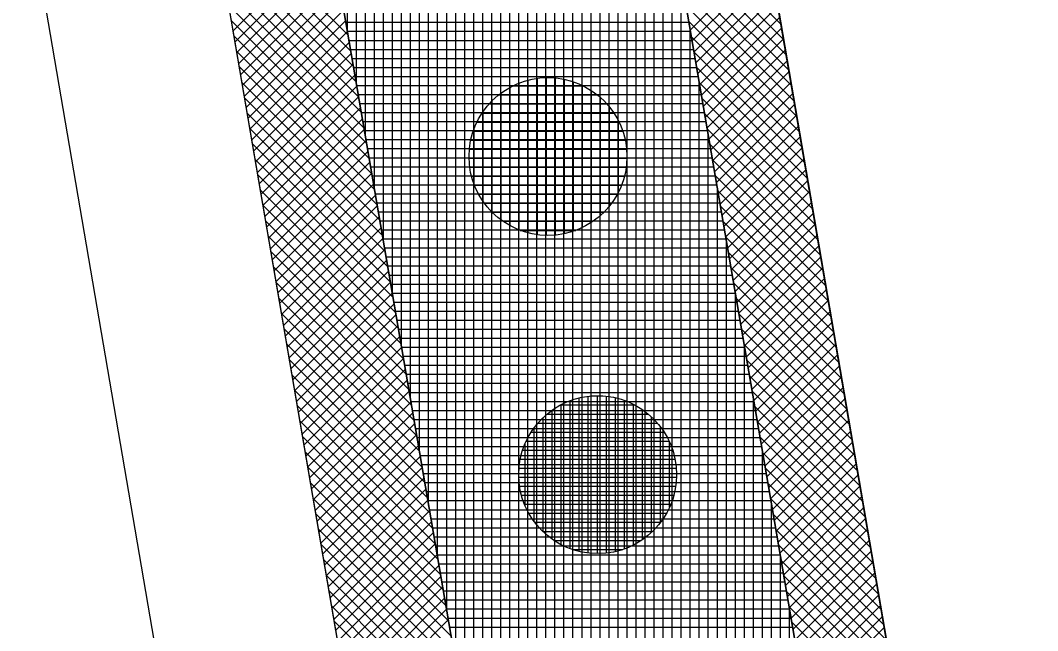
# Model space of a CAD drawing. Extents: x -565346 to -564154, y -1097386 to -1095620.
# Drawn here: x -564193.58 to -564171.03, y -1096282.39 to -1096268.87 of the extents above; entities that cross this region are included whole.
import ezdxf

# ---------------------------------------------------------------- set-up
doc = ezdxf.new("R2010")
doc.units = 0
for name, color, linetype in [('Vrstva 1', 7, 'Continuous'), ('Vrstva 13', 7, 'Continuous'), ('Vrstva 41', 7, 'Continuous'), ('Vrstva 42', 7, 'Continuous'), ('Vrstva 43', 7, 'Continuous'), ('Vrstva 44', 7, 'Continuous')]:
    doc.layers.add(name, color=color, linetype=linetype)

msp = doc.modelspace()

# ---------------------------------------------------------------- linework, layer by layer
at = {"layer": 'Vrstva 1'}
for p, q in [((-564189.19, -1096267.23), (-564183.37, -1096301.17)), ((-564187.49, -1096300.83), (-564193.07, -1096268.27))]:
    msp.add_line(p, q, dxfattribs=at)
at = {"layer": 'Vrstva 13'}
msp.add_line((-564177.55, -1096264.11), (-564171.03, -1096302.15), dxfattribs=at)
at = {"layer": 'Vrstva 41'}
for points in [[(-564215.226, -1096425.104), (-564213.26, -1096425.74), (-564190.01, -1096357.19), (-564171.03, -1096302.15), (-564177.55, -1096264.11), (-564190.98, -1096227.75), (-564194.264, -1096223.181), (-564195.888, -1096224.348), (-564192.762, -1096228.697), (-564179.49, -1096264.63), (-564173.087, -1096301.985)], [(-564225.11, -1096421.68), (-564222.748, -1096422.498), (-564180.797, -1096301.38), (-564186.765, -1096266.582), (-564199.442, -1096232.246), (-564201.974, -1096228.723), (-564204.005, -1096230.182), (-564201.67, -1096233.43), (-564189.19, -1096267.23), (-564183.37, -1096301.17)]]:
    msp.add_lwpolyline(points, close=True, dxfattribs=at)
at = {"layer": 'Vrstva 42'}
for p, q in [((-564189.72, -1096265.795), (-564186.316, -1096269.198)), ((-564189.554, -1096266.243), (-564186.258, -1096269.54)), ((-564179.169, -1096266.5), (-564176.721, -1096268.949)), ((-564189.389, -1096266.692), (-564186.199, -1096269.881)), ((-564179.111, -1096266.842), (-564176.662, -1096269.29)), ((-564186.703, -1096266.942), (-564188.868, -1096269.107)), ((-564189.223, -1096267.14), (-564186.141, -1096270.223)), ((-564186.662, -1096267.184), (-564188.827, -1096269.349)), ((-564179.052, -1096267.183), (-564176.604, -1096269.632)), ((-564176.995, -1096267.347), (-564178.727, -1096269.079)), ((-564189.143, -1096267.503), (-564186.082, -1096270.564)), ((-564186.62, -1096267.425), (-564188.785, -1096269.59)), ((-564178.994, -1096267.524), (-564176.545, -1096269.973)), ((-564186.579, -1096267.666), (-564188.744, -1096269.831)), ((-564176.954, -1096267.588), (-564178.686, -1096269.32)), ((-564189.085, -1096267.844), (-564186.024, -1096270.905)), ((-564186.538, -1096267.908), (-564188.703, -1096270.073)), ((-564178.935, -1096267.866), (-564176.487, -1096270.314)), ((-564176.912, -1096267.83), (-564178.645, -1096269.562)), ((-564189.026, -1096268.186), (-564185.965, -1096271.247)), ((-564186.496, -1096268.149), (-564188.661, -1096270.314)), ((-564178.877, -1096268.207), (-564176.428, -1096270.656)), ((-564176.871, -1096268.071), (-564178.603, -1096269.803)), ((-564186.455, -1096268.391), (-564188.62, -1096270.556)), ((-564176.83, -1096268.313), (-564178.562, -1096270.045)), ((-564188.968, -1096268.527), (-564185.906, -1096271.588)), ((-564186.413, -1096268.632), (-564188.578, -1096270.797)), ((-564178.818, -1096268.548), (-564176.37, -1096270.997)), ((-564176.788, -1096268.554), (-564178.52, -1096270.286)), ((-564188.909, -1096268.868), (-564185.848, -1096271.93)), ((-564186.372, -1096268.874), (-564188.537, -1096271.039)), ((-564178.76, -1096268.89), (-564176.311, -1096271.338)), ((-564176.747, -1096268.795), (-564178.479, -1096270.528)), ((-564186.331, -1096269.115), (-564188.496, -1096271.28)), ((-564176.706, -1096269.037), (-564178.438, -1096270.769)), ((-564188.851, -1096269.21), (-564185.789, -1096272.271)), ((-564186.289, -1096269.357), (-564188.454, -1096271.521)), ((-564178.701, -1096269.231), (-564176.253, -1096271.68)), ((-564176.664, -1096269.278), (-564178.396, -1096271.011)), ((-564188.792, -1096269.551), (-564185.731, -1096272.612)), ((-564186.248, -1096269.598), (-564188.413, -1096271.763)), ((-564178.643, -1096269.572), (-564176.194, -1096272.021)), ((-564176.623, -1096269.52), (-564178.355, -1096271.252)), ((-564176.581, -1096269.761), (-564178.314, -1096271.493)), ((-564188.733, -1096269.893), (-564185.672, -1096272.954)), ((-564186.206, -1096269.839), (-564188.371, -1096272.004)), ((-564178.584, -1096269.914), (-564176.136, -1096272.363)), ((-564176.54, -1096270.003), (-564178.272, -1096271.735)), ((-564188.675, -1096270.234), (-564185.614, -1096273.295)), ((-564186.165, -1096270.081), (-564188.33, -1096272.246)), ((-564178.526, -1096270.255), (-564176.077, -1096272.704)), ((-564176.499, -1096270.244), (-564178.231, -1096271.976)), ((-564186.124, -1096270.322), (-564188.288, -1096272.487)), ((-564176.457, -1096270.486), (-564178.189, -1096272.218)), ((-564188.616, -1096270.575), (-564185.555, -1096273.637)), ((-564186.082, -1096270.564), (-564188.247, -1096272.729)), ((-564178.467, -1096270.596), (-564176.019, -1096273.045)), ((-564176.416, -1096270.727), (-564178.148, -1096272.459)), ((-564188.558, -1096270.917), (-564185.497, -1096273.978)), ((-564186.041, -1096270.805), (-564188.206, -1096272.97)), ((-564178.409, -1096270.938), (-564175.96, -1096273.387)), ((-564185.999, -1096271.047), (-564188.164, -1096273.212)), ((-564176.374, -1096270.969), (-564178.107, -1096272.701)), ((-564188.499, -1096271.258), (-564185.438, -1096274.319)), ((-564185.958, -1096271.288), (-564188.123, -1096273.453)), ((-564178.35, -1096271.279), (-564175.902, -1096273.728)), ((-564176.333, -1096271.21), (-564178.065, -1096272.942)), ((-564188.441, -1096271.599), (-564185.379, -1096274.661)), ((-564185.916, -1096271.529), (-564188.081, -1096273.694)), ((-564178.292, -1096271.621), (-564175.843, -1096274.069)), ((-564176.292, -1096271.451), (-564178.024, -1096273.184)), ((-564185.875, -1096271.771), (-564188.04, -1096273.936)), ((-564176.25, -1096271.693), (-564177.982, -1096273.425)), ((-564188.382, -1096271.941), (-564185.321, -1096275.002)), ((-564185.834, -1096272.012), (-564187.999, -1096274.177)), ((-564178.233, -1096271.962), (-564175.784, -1096274.411)), ((-564176.209, -1096271.934), (-564177.941, -1096273.667)), ((-564188.324, -1096272.282), (-564185.262, -1096275.344)), ((-564185.792, -1096272.254), (-564187.957, -1096274.419)), ((-564178.175, -1096272.303), (-564175.726, -1096274.752)), ((-564176.168, -1096272.176), (-564177.9, -1096273.908)), ((-564185.751, -1096272.495), (-564187.916, -1096274.66)), ((-564176.126, -1096272.417), (-564177.858, -1096274.149)), ((-564188.265, -1096272.624), (-564185.204, -1096275.685)), ((-564185.709, -1096272.737), (-564187.874, -1096274.902)), ((-564178.116, -1096272.645), (-564175.667, -1096275.093)), ((-564176.085, -1096272.659), (-564177.817, -1096274.391)), ((-564188.207, -1096272.965), (-564185.145, -1096276.026)), ((-564185.668, -1096272.978), (-564187.833, -1096275.143)), ((-564176.043, -1096272.9), (-564177.776, -1096274.632)), ((-564178.058, -1096272.986), (-564175.609, -1096275.435)), ((-564176.002, -1096273.142), (-564177.734, -1096274.874)), ((-564188.148, -1096273.306), (-564185.087, -1096276.368)), ((-564185.627, -1096273.22), (-564187.792, -1096275.385)), ((-564177.999, -1096273.327), (-564175.55, -1096275.776)), ((-564175.961, -1096273.383), (-564177.693, -1096275.115)), ((-564188.089, -1096273.648), (-564185.028, -1096276.709)), ((-564185.585, -1096273.461), (-564187.75, -1096275.626)), ((-564175.919, -1096273.625), (-564177.651, -1096275.357)), ((-564185.544, -1096273.702), (-564187.709, -1096275.867)), ((-564177.941, -1096273.669), (-564175.492, -1096276.117)), ((-564175.878, -1096273.866), (-564177.61, -1096275.598)), ((-564188.031, -1096273.989), (-564184.97, -1096277.05)), ((-564185.502, -1096273.944), (-564187.667, -1096276.109)), ((-564177.882, -1096274.01), (-564175.433, -1096276.459)), ((-564175.836, -1096274.107), (-564177.569, -1096275.84)), ((-564187.972, -1096274.331), (-564184.911, -1096277.392)), ((-564185.461, -1096274.185), (-564187.626, -1096276.35)), ((-564185.42, -1096274.427), (-564187.585, -1096276.592)), ((-564177.824, -1096274.351), (-564175.375, -1096276.8)), ((-564175.795, -1096274.349), (-564177.527, -1096276.081)), ((-564187.914, -1096274.672), (-564184.853, -1096277.733)), ((-564185.378, -1096274.668), (-564187.543, -1096276.833)), ((-564177.765, -1096274.693), (-564175.316, -1096277.141)), ((-564175.754, -1096274.59), (-564177.486, -1096276.323)), ((-564187.855, -1096275.013), (-564184.794, -1096278.075)), ((-564185.337, -1096274.91), (-564187.502, -1096277.075)), ((-564175.712, -1096274.832), (-564177.444, -1096276.564)), ((-564185.295, -1096275.151), (-564187.46, -1096277.316)), ((-564177.707, -1096275.034), (-564175.258, -1096277.483)), ((-564175.671, -1096275.073), (-564177.403, -1096276.805)), ((-564187.797, -1096275.355), (-564184.735, -1096278.416)), ((-564185.254, -1096275.392), (-564187.419, -1096277.558)), ((-564177.648, -1096275.375), (-564175.199, -1096277.824)), ((-564175.63, -1096275.315), (-564177.362, -1096277.047)), ((-564185.213, -1096275.634), (-564187.378, -1096277.799)), ((-564175.588, -1096275.556), (-564177.32, -1096277.288)), ((-564187.738, -1096275.696), (-564184.677, -1096278.757)), ((-564185.171, -1096275.875), (-564187.336, -1096278.04)), ((-564177.59, -1096275.717), (-564175.141, -1096278.165)), ((-564175.547, -1096275.798), (-564177.279, -1096277.53)), ((-564187.68, -1096276.037), (-564184.618, -1096279.099)), ((-564185.13, -1096276.117), (-564187.295, -1096278.282)), ((-564177.531, -1096276.058), (-564175.082, -1096278.507)), ((-564175.505, -1096276.039), (-564177.237, -1096277.771)), ((-564185.088, -1096276.358), (-564187.253, -1096278.523)), ((-564175.464, -1096276.281), (-564177.196, -1096278.013)), ((-564187.621, -1096276.379), (-564184.56, -1096279.44)), ((-564177.473, -1096276.399), (-564175.024, -1096278.848)), ((-564175.423, -1096276.522), (-564177.155, -1096278.254)), ((-564187.563, -1096276.72), (-564184.501, -1096279.782)), ((-564185.047, -1096276.6), (-564187.212, -1096278.765)), ((-564177.414, -1096276.741), (-564174.965, -1096279.19)), ((-564175.381, -1096276.764), (-564177.113, -1096278.496)), ((-564185.006, -1096276.841), (-564187.171, -1096279.006)), ((-564175.34, -1096277.005), (-564177.072, -1096278.737)), ((-564187.504, -1096277.062), (-564184.443, -1096280.123)), ((-564184.964, -1096277.082), (-564187.129, -1096279.248)), ((-564177.356, -1096277.082), (-564174.907, -1096279.531)), ((-564175.298, -1096277.246), (-564177.031, -1096278.979)), ((-564187.446, -1096277.403), (-564184.384, -1096280.464)), ((-564184.923, -1096277.324), (-564187.088, -1096279.489)), ((-564177.297, -1096277.424), (-564174.848, -1096279.872)), ((-564175.257, -1096277.488), (-564176.989, -1096279.22)), ((-564184.881, -1096277.565), (-564187.046, -1096279.73)), ((-564187.387, -1096277.744), (-564184.326, -1096280.806)), ((-564184.84, -1096277.807), (-564187.005, -1096279.972)), ((-564177.239, -1096277.765), (-564174.79, -1096280.214)), ((-564175.216, -1096277.729), (-564176.948, -1096279.461)), ((-564187.328, -1096278.086), (-564184.267, -1096281.147)), ((-564184.798, -1096278.048), (-564186.964, -1096280.213)), ((-564177.18, -1096278.106), (-564174.731, -1096280.555)), ((-564175.174, -1096277.971), (-564176.906, -1096279.703)), ((-564184.757, -1096278.29), (-564186.922, -1096280.455)), ((-564175.133, -1096278.212), (-564176.865, -1096279.944)), ((-564187.27, -1096278.427), (-564184.208, -1096281.489)), ((-564184.716, -1096278.531), (-564186.881, -1096280.696)), ((-564177.122, -1096278.448), (-564174.673, -1096280.896)), ((-564175.092, -1096278.454), (-564176.824, -1096280.186)), ((-564187.211, -1096278.768), (-564184.15, -1096281.83)), ((-564184.674, -1096278.773), (-564186.839, -1096280.938)), ((-564177.063, -1096278.789), (-564174.614, -1096281.238)), ((-564175.05, -1096278.695), (-564176.782, -1096280.427)), ((-564184.633, -1096279.014), (-564186.798, -1096281.179)), ((-564175.009, -1096278.937), (-564176.741, -1096280.669)), ((-564187.153, -1096279.11), (-564184.091, -1096282.171)), ((-564184.591, -1096279.255), (-564186.757, -1096281.421)), ((-564177.005, -1096279.13), (-564174.556, -1096281.579)), ((-564174.967, -1096279.178), (-564176.699, -1096280.91)), ((-564187.094, -1096279.451), (-564184.033, -1096282.513)), ((-564184.55, -1096279.497), (-564186.715, -1096281.662)), ((-564176.946, -1096279.472), (-564174.497, -1096281.92)), ((-564174.926, -1096279.42), (-564176.658, -1096281.152)), ((-564184.509, -1096279.738), (-564186.674, -1096281.903)), ((-564174.885, -1096279.661), (-564176.617, -1096281.393)), ((-564187.036, -1096279.793), (-564183.974, -1096282.854)), ((-564176.887, -1096279.813), (-564174.439, -1096282.262)), ((-564174.843, -1096279.902), (-564176.575, -1096281.635)), ((-564186.977, -1096280.134), (-564183.916, -1096283.196)), ((-564184.467, -1096279.98), (-564186.632, -1096282.145)), ((-564176.829, -1096280.154), (-564174.38, -1096282.603)), ((-564174.802, -1096280.144), (-564176.534, -1096281.876)), ((-564184.426, -1096280.221), (-564186.591, -1096282.386)), ((-564174.76, -1096280.385), (-564176.492, -1096282.117)), ((-564186.919, -1096280.475), (-564183.857, -1096283.537)), ((-564184.384, -1096280.463), (-564186.55, -1096282.628)), ((-564176.77, -1096280.496), (-564174.322, -1096282.944)), ((-564174.719, -1096280.627), (-564176.451, -1096282.359)), ((-564186.86, -1096280.817), (-564183.799, -1096283.878)), ((-564184.343, -1096280.704), (-564186.508, -1096282.869)), ((-564176.712, -1096280.837), (-564174.263, -1096283.286)), ((-564174.678, -1096280.868), (-564176.41, -1096282.6)), ((-564184.302, -1096280.945), (-564186.467, -1096283.111)), ((-564186.802, -1096281.158), (-564183.74, -1096284.22)), ((-564184.26, -1096281.187), (-564186.425, -1096283.352)), ((-564176.653, -1096281.178), (-564174.205, -1096283.627)), ((-564174.636, -1096281.11), (-564176.368, -1096282.842)), ((-564186.743, -1096281.5), (-564183.682, -1096284.561)), ((-564184.219, -1096281.428), (-564186.384, -1096283.594)), ((-564176.595, -1096281.52), (-564174.146, -1096283.968)), ((-564174.595, -1096281.351), (-564176.327, -1096283.083)), ((-564184.177, -1096281.67), (-564186.343, -1096283.835)), ((-564174.553, -1096281.593), (-564176.286, -1096283.325)), ((-564186.685, -1096281.841), (-564183.623, -1096284.903)), ((-564184.136, -1096281.911), (-564186.301, -1096284.076)), ((-564176.536, -1096281.861), (-564174.088, -1096284.31)), ((-564174.512, -1096281.834), (-564176.244, -1096283.566)), ((-564186.626, -1096282.182), (-564183.564, -1096285.244)), ((-564184.095, -1096282.153), (-564186.26, -1096284.318)), ((-564176.478, -1096282.202), (-564174.029, -1096284.651)), ((-564174.471, -1096282.076), (-564176.203, -1096283.808)), ((-564174.429, -1096282.317), (-564176.161, -1096284.049))]:
    msp.add_line(p, q, dxfattribs=at)
at = {"layer": 'Vrstva 43'}
for p, q in [((-564186.33, -1096269.118), (-564186.33, -1096246.111)), ((-564186.13, -1096270.285), (-564186.13, -1096246.653)), ((-564185.93, -1096271.451), (-564185.93, -1096247.194)), ((-564185.73, -1096272.617), (-564185.73, -1096247.736)), ((-564185.53, -1096273.783), (-564185.53, -1096248.277)), ((-564185.33, -1096274.949), (-564185.33, -1096248.819)), ((-564185.13, -1096276.115), (-564185.13, -1096249.36)), ((-564184.93, -1096277.281), (-564184.93, -1096249.902)), ((-564184.73, -1096278.448), (-564184.73, -1096250.443)), ((-564184.53, -1096279.614), (-564184.53, -1096250.985)), ((-564184.33, -1096280.78), (-564184.33, -1096251.526)), ((-564184.13, -1096281.946), (-564184.13, -1096252.068)), ((-564183.93, -1096283.112), (-564183.93, -1096252.609)), ((-564183.73, -1096284.278), (-564183.73, -1096253.15)), ((-564183.53, -1096285.445), (-564183.53, -1096253.692)), ((-564183.33, -1096286.611), (-564183.33, -1096254.233)), ((-564183.13, -1096287.777), (-564183.13, -1096254.775)), ((-564182.93, -1096288.943), (-564182.93, -1096255.316)), ((-564182.73, -1096290.109), (-564182.73, -1096255.858)), ((-564182.53, -1096291.275), (-564182.53, -1096256.399)), ((-564182.33, -1096292.441), (-564182.33, -1096256.941)), ((-564182.13, -1096293.608), (-564182.13, -1096257.482)), ((-564181.93, -1096294.774), (-564181.93, -1096258.024)), ((-564181.73, -1096295.94), (-564181.73, -1096258.565)), ((-564181.53, -1096297.106), (-564181.53, -1096259.107)), ((-564181.33, -1096298.272), (-564181.33, -1096259.648)), ((-564181.13, -1096299.438), (-564181.13, -1096260.19)), ((-564180.93, -1096300.605), (-564180.93, -1096260.731)), ((-564180.73, -1096324.316), (-564180.73, -1096261.273)), ((-564180.53, -1096323.731), (-564180.53, -1096261.814)), ((-564180.33, -1096323.147), (-564180.33, -1096262.356)), ((-564180.13, -1096322.563), (-564180.13, -1096262.897)), ((-564179.93, -1096321.978), (-564179.93, -1096263.439)), ((-564179.73, -1096321.394), (-564179.73, -1096263.98)), ((-564179.53, -1096320.81), (-564179.53, -1096264.522)), ((-564179.33, -1096320.225), (-564179.33, -1096265.563)), ((-564179.13, -1096319.641), (-564179.13, -1096266.73)), ((-564178.93, -1096319.057), (-564178.93, -1096267.897)), ((-564186.366, -1096268.91), (-564178.756, -1096268.91)), ((-564186.331, -1096269.11), (-564178.722, -1096269.11)), ((-564178.73, -1096318.472), (-564178.73, -1096269.064)), ((-564186.297, -1096269.31), (-564178.688, -1096269.31)), ((-564186.263, -1096269.51), (-564178.654, -1096269.51)), ((-564186.229, -1096269.71), (-564178.619, -1096269.71)), ((-564186.194, -1096269.91), (-564178.585, -1096269.91)), ((-564186.16, -1096270.11), (-564178.551, -1096270.11)), ((-564178.53, -1096317.888), (-564178.53, -1096270.231)), ((-564186.126, -1096270.31), (-564178.516, -1096270.31)), ((-564186.091, -1096270.51), (-564178.482, -1096270.51)), ((-564186.057, -1096270.71), (-564178.448, -1096270.71)), ((-564186.023, -1096270.91), (-564178.414, -1096270.91)), ((-564185.988, -1096271.11), (-564178.379, -1096271.11)), ((-564185.954, -1096271.31), (-564178.345, -1096271.31)), ((-564178.33, -1096317.304), (-564178.33, -1096271.397)), ((-564185.92, -1096271.51), (-564178.311, -1096271.51)), ((-564185.886, -1096271.71), (-564178.276, -1096271.71)), ((-564185.851, -1096271.91), (-564178.242, -1096271.91)), ((-564185.817, -1096272.11), (-564178.208, -1096272.11)), ((-564185.783, -1096272.31), (-564178.174, -1096272.31)), ((-564185.748, -1096272.51), (-564178.139, -1096272.51)), ((-564185.714, -1096272.71), (-564178.105, -1096272.71)), ((-564178.13, -1096316.719), (-564178.13, -1096272.564)), ((-564185.68, -1096272.91), (-564178.071, -1096272.91)), ((-564185.645, -1096273.11), (-564178.036, -1096273.11)), ((-564185.611, -1096273.31), (-564178.002, -1096273.31)), ((-564185.577, -1096273.51), (-564177.968, -1096273.51)), ((-564185.543, -1096273.71), (-564177.934, -1096273.71)), ((-564177.93, -1096316.135), (-564177.93, -1096273.731)), ((-564185.508, -1096273.91), (-564177.899, -1096273.91)), ((-564185.474, -1096274.11), (-564177.865, -1096274.11)), ((-564185.44, -1096274.31), (-564177.831, -1096274.31)), ((-564185.405, -1096274.51), (-564177.796, -1096274.51)), ((-564185.371, -1096274.71), (-564177.762, -1096274.71)), ((-564185.337, -1096274.91), (-564177.728, -1096274.91)), ((-564177.73, -1096315.551), (-564177.73, -1096274.898)), ((-564185.302, -1096275.11), (-564177.694, -1096275.11)), ((-564185.268, -1096275.31), (-564177.659, -1096275.31)), ((-564185.234, -1096275.51), (-564177.625, -1096275.51)), ((-564185.2, -1096275.71), (-564177.591, -1096275.71)), ((-564185.165, -1096275.91), (-564177.557, -1096275.91)), ((-564185.131, -1096276.11), (-564177.522, -1096276.11)), ((-564177.53, -1096314.966), (-564177.53, -1096276.065)), ((-564185.097, -1096276.31), (-564177.488, -1096276.31)), ((-564185.062, -1096276.51), (-564177.454, -1096276.51)), ((-564185.028, -1096276.71), (-564177.419, -1096276.71)), ((-564184.994, -1096276.91), (-564177.385, -1096276.91)), ((-564184.959, -1096277.11), (-564177.351, -1096277.11)), ((-564177.33, -1096314.382), (-564177.33, -1096277.231)), ((-564184.925, -1096277.31), (-564177.317, -1096277.31)), ((-564184.891, -1096277.51), (-564177.282, -1096277.51)), ((-564184.857, -1096277.71), (-564177.248, -1096277.71)), ((-564184.822, -1096277.91), (-564177.214, -1096277.91)), ((-564184.788, -1096278.11), (-564177.179, -1096278.11)), ((-564184.754, -1096278.31), (-564177.145, -1096278.31)), ((-564184.719, -1096278.51), (-564177.111, -1096278.51)), ((-564177.13, -1096313.798), (-564177.13, -1096278.398)), ((-564184.685, -1096278.71), (-564177.077, -1096278.71)), ((-564184.651, -1096278.91), (-564177.042, -1096278.91)), ((-564184.616, -1096279.11), (-564177.008, -1096279.11)), ((-564184.582, -1096279.31), (-564176.974, -1096279.31)), ((-564184.548, -1096279.51), (-564176.939, -1096279.51)), ((-564184.513, -1096279.71), (-564176.905, -1096279.71)), ((-564176.93, -1096313.213), (-564176.93, -1096279.565)), ((-564184.479, -1096279.91), (-564176.871, -1096279.91)), ((-564184.445, -1096280.11), (-564176.837, -1096280.11)), ((-564184.411, -1096280.31), (-564176.802, -1096280.31)), ((-564184.376, -1096280.51), (-564176.768, -1096280.51)), ((-564184.342, -1096280.71), (-564176.734, -1096280.71)), ((-564176.73, -1096312.629), (-564176.73, -1096280.732)), ((-564184.308, -1096280.91), (-564176.699, -1096280.91)), ((-564184.273, -1096281.11), (-564176.665, -1096281.11)), ((-564184.239, -1096281.31), (-564176.631, -1096281.31)), ((-564184.205, -1096281.51), (-564176.597, -1096281.51)), ((-564184.17, -1096281.71), (-564176.562, -1096281.71)), ((-564184.136, -1096281.91), (-564176.528, -1096281.91)), ((-564176.53, -1096312.045), (-564176.53, -1096281.899)), ((-564184.102, -1096282.11), (-564176.494, -1096282.11)), ((-564184.068, -1096282.31), (-564176.459, -1096282.31))]:
    msp.add_line(p, q, dxfattribs=at)
msp.add_lwpolyline([(-564186.765, -1096266.582), (-564180.797, -1096301.38), (-564222.748, -1096422.498), (-564225.11, -1096421.68), (-564223.32, -1096427.69), (-564219.79, -1096430.8), (-564216.6, -1096431.71), (-564215.39, -1096431.76), (-564213.26, -1096425.74), (-564215.226, -1096425.104), (-564173.087, -1096301.985), (-564179.49, -1096264.63)], dxfattribs=at)
at = {"layer": 'Vrstva 44'}
for p, q in [((-564182.52, -1096273.514), (-564182.52, -1096270.254)), ((-564182.32, -1096273.578), (-564182.32, -1096270.191)), ((-564182.12, -1096273.617), (-564182.12, -1096270.152)), ((-564181.92, -1096273.633), (-564181.92, -1096270.136)), ((-564181.72, -1096273.625), (-564181.72, -1096270.143)), ((-564181.52, -1096273.594), (-564181.52, -1096270.173)), ((-564181.32, -1096273.539), (-564181.32, -1096270.229)), ((-564182.92, -1096273.292), (-564182.92, -1096270.475)), ((-564182.72, -1096273.42), (-564182.72, -1096270.349)), ((-564182.669, -1096270.32), (-564181.103, -1096270.32)), ((-564181.12, -1096273.458), (-564181.12, -1096270.312)), ((-564180.92, -1096273.342), (-564180.92, -1096270.424)), ((-564183.191, -1096270.72), (-564180.58, -1096270.72)), ((-564183.12, -1096273.121), (-564183.12, -1096270.648)), ((-564182.978, -1096270.52), (-564180.789, -1096270.52)), ((-564180.72, -1096273.19), (-564180.72, -1096270.58)), ((-564183.342, -1096270.92), (-564180.425, -1096270.92)), ((-564183.32, -1096272.884), (-564183.32, -1096270.886)), ((-564180.52, -1096272.977), (-564180.52, -1096270.79)), ((-564183.457, -1096271.12), (-564180.312, -1096271.12)), ((-564180.32, -1096272.667), (-564180.32, -1096271.104)), ((-564183.54, -1096271.32), (-564180.229, -1096271.32)), ((-564183.52, -1096272.501), (-564183.52, -1096271.266)), ((-564183.594, -1096271.52), (-564180.173, -1096271.52)), ((-564183.625, -1096271.72), (-564180.144, -1096271.72)), ((-564183.632, -1096271.92), (-564180.137, -1096271.92)), ((-564183.618, -1096272.12), (-564180.152, -1096272.12)), ((-564183.578, -1096272.32), (-564180.19, -1096272.32)), ((-564183.512, -1096272.52), (-564180.255, -1096272.52)), ((-564183.42, -1096272.72), (-564180.349, -1096272.72)), ((-564183.293, -1096272.92), (-564180.475, -1096272.92)), ((-564183.121, -1096273.12), (-564180.648, -1096273.12)), ((-564182.881, -1096273.32), (-564180.887, -1096273.32)), ((-564182.502, -1096273.52), (-564181.265, -1096273.52)), ((-564181.19, -1096280.636), (-564181.19, -1096277.234)), ((-564180.99, -1096280.671), (-564180.99, -1096277.198)), ((-564180.928, -1096277.19), (-564180.666, -1096277.19)), ((-564180.79, -1096280.682), (-564180.79, -1096277.185)), ((-564180.59, -1096280.671), (-564180.59, -1096277.195)), ((-564180.39, -1096280.637), (-564180.39, -1096277.23)), ((-564181.605, -1096277.39), (-564179.961, -1096277.39)), ((-564181.59, -1096280.487), (-564181.59, -1096277.382)), ((-564181.39, -1096280.574), (-564181.39, -1096277.293)), ((-564180.19, -1096280.579), (-564180.19, -1096277.29)), ((-564179.99, -1096280.492), (-564179.99, -1096277.376)), ((-564179.79, -1096280.372), (-564179.79, -1096277.495)), ((-564181.99, -1096280.202), (-564181.99, -1096277.667)), ((-564181.902, -1096277.59), (-564179.665, -1096277.59)), ((-564181.79, -1096280.364), (-564181.79, -1096277.504)), ((-564179.59, -1096280.212), (-564179.59, -1096277.657)), ((-564182.19, -1096279.974), (-564182.19, -1096277.893)), ((-564182.107, -1096277.79), (-564179.461, -1096277.79)), ((-564179.39, -1096279.991), (-564179.39, -1096277.88)), ((-564182.255, -1096277.99), (-564179.313, -1096277.99)), ((-564182.446, -1096278.39), (-564179.121, -1096278.39)), ((-564182.39, -1096279.627), (-564182.39, -1096278.243)), ((-564182.368, -1096278.19), (-564179.202, -1096278.19)), ((-564179.19, -1096279.652), (-564179.19, -1096278.215)), ((-564182.498, -1096278.59), (-564179.07, -1096278.59)), ((-564182.527, -1096278.79), (-564179.042, -1096278.79)), ((-564182.533, -1096278.99), (-564179.037, -1096278.99)), ((-564182.515, -1096279.19), (-564179.054, -1096279.19)), ((-564182.472, -1096279.39), (-564179.095, -1096279.39)), ((-564182.405, -1096279.59), (-564179.164, -1096279.59)), ((-564182.31, -1096279.79), (-564179.26, -1096279.79)), ((-564182.177, -1096279.99), (-564179.389, -1096279.99)), ((-564182.002, -1096280.19), (-564179.568, -1096280.19)), ((-564181.753, -1096280.39), (-564179.817, -1096280.39)), ((-564181.344, -1096280.59), (-564180.223, -1096280.59))]:
    msp.add_line(p, q, dxfattribs=at)
for centre in [(-564181.884, -1096271.884), (-564180.784, -1096278.934)]:
    msp.add_circle(centre, 1.75, dxfattribs=at)

doc.saveas('drawing.dxf')
